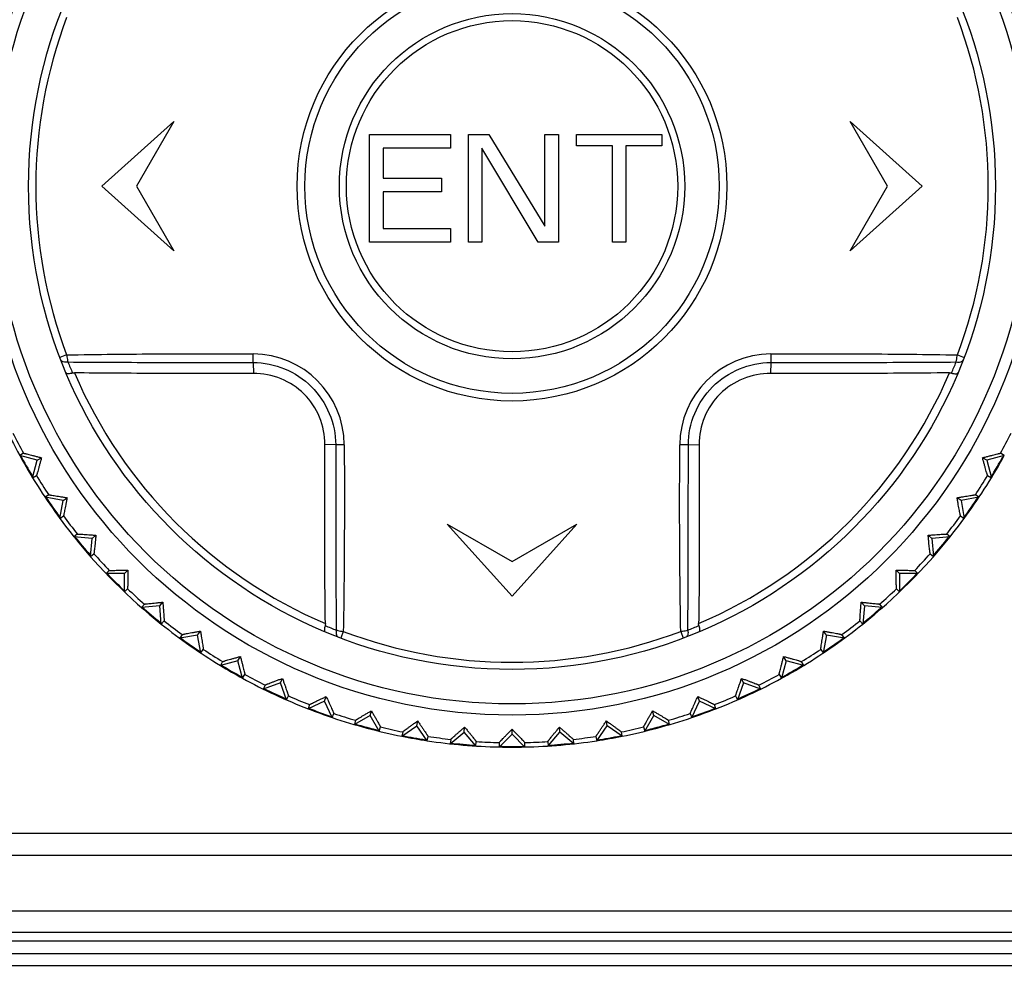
# Model space of a CAD drawing. Header units: millimetres. Extents: x 1117 to 38156, y -1945 to 7303.
# Tile 751 of 831: x 32729 to 32752, y 1634 to 1656. Entities that reach past the tile are written whole.
import ezdxf

# ---------------------------------------------------------------- set-up
doc = ezdxf.new("R2010")
doc.units = ezdxf.units.MM

msp = doc.modelspace()

# ---------------------------------------------------------------- linework, layer by layer
at = {"color": 7, "linetype": 'Continuous'}
for p, q in [((32731.007, 1651.847), (32732.673, 1653.347)), ((32732.673, 1653.347), (32731.807, 1651.847)), ((32748.341, 1653.347), (32750.007, 1651.847)), ((32749.207, 1651.847), (32748.341, 1653.347)), ((32737.207, 1653.047), (32739.082, 1653.047)), ((32737.207, 1650.547), (32737.207, 1653.047)), ((32739.082, 1653.047), (32739.082, 1652.728)), ((32739.499, 1653.047), (32739.967, 1653.047)), ((32739.499, 1650.547), (32739.499, 1653.047)), ((32739.967, 1653.047), (32741.269, 1650.919)), ((32741.269, 1653.047), (32741.582, 1653.047)), ((32741.269, 1650.919), (32741.269, 1653.047)), ((32741.582, 1653.047), (32741.582, 1650.547)), ((32741.999, 1653.047), (32743.978, 1653.047)), ((32741.999, 1652.781), (32741.999, 1653.047)), ((32743.978, 1653.047), (32743.978, 1652.781)), ((32739.082, 1652.728), (32737.519, 1652.728)), ((32737.519, 1652.728), (32737.519, 1652.036)), ((32741.113, 1650.547), (32739.811, 1652.728)), ((32739.811, 1652.728), (32739.811, 1650.547)), ((32742.832, 1652.781), (32741.999, 1652.781)), ((32742.832, 1650.547), (32742.832, 1652.781)), ((32743.978, 1652.781), (32743.144, 1652.781)), ((32743.144, 1652.781), (32743.144, 1650.547)), ((32737.519, 1652.036), (32738.874, 1652.036)), ((32738.874, 1652.036), (32738.874, 1651.717)), ((32732.673, 1650.347), (32731.007, 1651.847)), ((32731.807, 1651.847), (32732.673, 1650.347)), ((32738.874, 1651.717), (32737.519, 1651.717)), ((32737.519, 1651.717), (32737.519, 1650.866)), ((32748.341, 1650.347), (32749.207, 1651.847)), ((32750.007, 1651.847), (32748.341, 1650.347)), ((32737.519, 1650.866), (32739.082, 1650.866)), ((32739.082, 1650.866), (32739.082, 1650.547)), ((32739.082, 1650.547), (32737.207, 1650.547)), ((32739.811, 1650.547), (32739.499, 1650.547)), ((32741.582, 1650.547), (32741.113, 1650.547)), ((32743.144, 1650.547), (32742.832, 1650.547)), ((32730.189, 1647.939), (32730.033, 1647.88)), ((32750.825, 1647.939), (32750.981, 1647.88)), ((32734.51, 1647.762), (32734.518, 1647.51)), ((32746.504, 1647.762), (32746.496, 1647.51)), ((32736.422, 1645.85), (32736.17, 1645.858)), ((32744.592, 1645.85), (32744.844, 1645.858)), ((32729.19, 1645.658), (32729.102, 1645.607)), ((32729.51, 1645.498), (32729.102, 1645.607)), ((32729.401, 1645.09), (32729.51, 1645.498)), ((32729.51, 1645.498), (32729.608, 1645.555)), ((32751.504, 1645.498), (32751.406, 1645.555)), ((32751.911, 1645.607), (32751.504, 1645.498)), ((32751.504, 1645.498), (32751.613, 1645.09)), ((32751.911, 1645.607), (32751.823, 1645.658)), ((32729.401, 1645.09), (32729.489, 1645.141)), ((32751.525, 1645.141), (32751.613, 1645.09)), ((32729.773, 1644.695), (32729.69, 1644.637)), ((32730.105, 1644.564), (32729.69, 1644.637)), ((32730.105, 1644.564), (32730.198, 1644.629)), ((32750.909, 1644.564), (32750.816, 1644.629)), ((32751.324, 1644.637), (32750.909, 1644.564)), ((32751.324, 1644.637), (32751.241, 1644.695)), ((32730.032, 1644.148), (32730.105, 1644.564)), ((32750.909, 1644.564), (32750.982, 1644.148)), ((32730.032, 1644.148), (32730.115, 1644.206)), ((32750.899, 1644.206), (32750.982, 1644.148)), ((32739.007, 1644.013), (32740.507, 1643.147)), ((32740.507, 1642.347), (32739.007, 1644.013)), ((32742.007, 1644.013), (32740.507, 1642.347)), ((32740.507, 1643.147), (32742.007, 1644.013)), ((32730.437, 1643.787), (32730.359, 1643.721)), ((32730.779, 1643.685), (32730.359, 1643.721)), ((32730.743, 1643.265), (32730.779, 1643.685)), ((32730.779, 1643.685), (32730.866, 1643.758)), ((32750.234, 1643.685), (32750.148, 1643.758)), ((32750.655, 1643.721), (32750.234, 1643.685)), ((32750.234, 1643.685), (32750.271, 1643.265)), ((32750.655, 1643.721), (32750.577, 1643.787)), ((32730.743, 1643.265), (32730.821, 1643.33)), ((32750.193, 1643.33), (32750.271, 1643.265)), ((32731.178, 1642.94), (32731.106, 1642.868)), ((32731.528, 1642.868), (32731.106, 1642.868)), ((32731.528, 1642.868), (32731.608, 1642.948)), ((32731.528, 1642.446), (32731.528, 1642.868)), ((32749.486, 1642.868), (32749.406, 1642.948)), ((32749.908, 1642.868), (32749.486, 1642.868)), ((32749.486, 1642.868), (32749.486, 1642.446)), ((32749.908, 1642.868), (32749.836, 1642.94)), ((32731.528, 1642.446), (32731.6, 1642.518)), ((32749.414, 1642.518), (32749.486, 1642.446)), ((32731.99, 1642.161), (32731.924, 1642.083)), ((32732.345, 1642.12), (32731.924, 1642.083)), ((32732.345, 1642.12), (32732.417, 1642.206)), ((32732.381, 1641.699), (32732.345, 1642.12)), ((32748.669, 1642.12), (32748.596, 1642.206)), ((32748.669, 1642.12), (32748.632, 1641.699)), ((32749.089, 1642.083), (32748.669, 1642.12)), ((32749.089, 1642.083), (32749.024, 1642.161)), ((32732.381, 1641.699), (32732.447, 1641.777)), ((32748.567, 1641.777), (32748.632, 1641.699)), ((32732.866, 1641.455), (32732.808, 1641.372)), ((32733.223, 1641.445), (32732.808, 1641.372)), ((32733.223, 1641.445), (32733.288, 1641.538)), ((32733.297, 1641.03), (32733.223, 1641.445)), ((32736.599, 1641.529), (32736.54, 1641.373)), ((32744.415, 1641.529), (32744.474, 1641.373)), ((32747.79, 1641.445), (32747.717, 1641.03)), ((32747.79, 1641.445), (32747.725, 1641.538)), ((32748.206, 1641.372), (32747.79, 1641.445)), ((32748.206, 1641.372), (32748.147, 1641.455)), ((32733.297, 1641.03), (32733.355, 1641.113)), ((32734.158, 1640.85), (32734.214, 1640.948)), ((32746.856, 1640.85), (32746.799, 1640.948)), ((32747.659, 1641.113), (32747.717, 1641.03)), ((32734.158, 1640.85), (32733.75, 1640.741)), ((32733.801, 1640.829), (32733.75, 1640.741)), ((32734.267, 1640.443), (32734.158, 1640.85)), ((32746.856, 1640.85), (32746.747, 1640.443)), ((32747.264, 1640.741), (32746.856, 1640.85)), ((32747.264, 1640.741), (32747.213, 1640.829)), ((32734.267, 1640.443), (32734.318, 1640.531)), ((32746.696, 1640.531), (32746.747, 1640.443)), ((32735.14, 1640.339), (32734.744, 1640.194)), ((32734.787, 1640.286), (32734.744, 1640.194)), ((32735.14, 1640.339), (32735.188, 1640.441)), ((32735.285, 1639.942), (32735.14, 1640.339)), ((32745.873, 1640.339), (32745.729, 1639.942)), ((32745.873, 1640.339), (32745.826, 1640.441)), ((32746.27, 1640.194), (32745.873, 1640.339)), ((32746.27, 1640.194), (32746.227, 1640.286)), ((32735.285, 1639.942), (32735.328, 1640.034)), ((32736.164, 1639.915), (32736.203, 1640.021)), ((32744.85, 1639.915), (32744.811, 1640.021)), ((32745.686, 1640.034), (32745.729, 1639.942)), ((32736.164, 1639.915), (32735.782, 1639.736)), ((32735.816, 1639.832), (32735.782, 1639.736)), ((32736.342, 1639.532), (32736.164, 1639.915)), ((32744.672, 1639.532), (32744.85, 1639.915)), ((32745.232, 1639.736), (32744.85, 1639.915)), ((32745.232, 1639.736), (32745.198, 1639.832)), ((32736.342, 1639.532), (32736.377, 1639.628)), ((32737.22, 1639.581), (32736.855, 1639.371)), ((32737.22, 1639.581), (32737.25, 1639.691)), ((32737.431, 1639.216), (32737.22, 1639.581)), ((32743.583, 1639.216), (32743.793, 1639.581)), ((32743.793, 1639.581), (32743.764, 1639.691)), ((32744.159, 1639.371), (32743.793, 1639.581)), ((32744.637, 1639.628), (32744.672, 1639.532)), ((32736.881, 1639.469), (32736.855, 1639.371)), ((32737.956, 1639.1), (32738.302, 1639.342)), ((32738.302, 1639.342), (32738.322, 1639.453)), ((32738.544, 1638.996), (32738.302, 1639.342)), ((32742.47, 1638.996), (32742.712, 1639.342)), ((32742.712, 1639.342), (32742.692, 1639.453)), ((32743.057, 1639.1), (32742.712, 1639.342)), ((32744.159, 1639.371), (32744.132, 1639.469)), ((32737.431, 1639.216), (32737.458, 1639.314)), ((32737.974, 1639.2), (32737.956, 1639.1)), ((32739.077, 1638.926), (32739.4, 1639.197)), ((32739.4, 1639.197), (32739.41, 1639.31)), ((32739.671, 1638.874), (32739.4, 1639.197)), ((32740.209, 1638.85), (32740.507, 1639.149)), ((32740.507, 1639.149), (32740.507, 1639.262)), ((32740.805, 1638.85), (32740.507, 1639.149)), ((32741.342, 1638.874), (32741.614, 1639.197)), ((32741.614, 1639.197), (32741.604, 1639.31)), ((32741.937, 1638.926), (32741.614, 1639.197)), ((32743.057, 1639.1), (32743.04, 1639.2)), ((32743.556, 1639.314), (32743.583, 1639.216)), ((32738.544, 1638.996), (32738.561, 1639.096)), ((32739.086, 1639.027), (32739.077, 1638.926)), ((32739.671, 1638.874), (32739.68, 1638.975)), ((32740.209, 1638.952), (32740.209, 1638.85)), ((32740.805, 1638.85), (32740.805, 1638.952)), ((32741.334, 1638.975), (32741.342, 1638.874)), ((32741.937, 1638.926), (32741.928, 1639.027)), ((32742.452, 1639.096), (32742.47, 1638.996)), ((32767.957, 1636.847), (32713.057, 1636.847)), ((32713.057, 1636.347), (32767.957, 1636.347)), ((32711.007, 1635.057), (32770.007, 1635.057)), ((32711.056, 1634.557), (32769.957, 1634.557)), ((32758.007, 1634.347), (32723.007, 1634.347)), ((32723.58, 1634.067), (32757.434, 1634.067)), ((32706.829, 1633.79), (32774.185, 1633.79))]:
    msp.add_line(p, q, dxfattribs=at)
for radius in [12.258, 12, 11.2, 4.978, 4.8, 4, 3.838]:
    msp.add_circle((32740.507, 1651.847), radius, dxfattribs=at)
for centre, radius, start, end in [((32740.507, 1651.847), 11.033, 159.2549, 200.7466), ((32740.507, 1651.847), 11.033, 339.2548, 20.7466), ((32741.354, 1652.324), 12.029, 202.2237, 203.5485), ((32708.592, 1648.221), 25.921, 358.9863, 359.4231), ((32734.503, 1645.843), 2.117, 0.2801, 89.7342), ((32746.511, 1645.843), 2.117, 90.2789, 179.7351), ((32773.413, 1648.335), 26.915, 180.7993, 181.2201), ((32739.685, 1652.313), 12.002, 336.4515, 337.7797), ((32740.507, 1651.847), 11.02, 203.1008, 246.9001), ((32740.507, 1651.847), 11.02, 293.1008, 336.9001), ((32740.507, 1651.847), 13, 201.3147, 208.6853), ((32740.507, 1651.847), 12.898, 206.325, 208.675), ((32740.507, 1651.847), 12.898, 331.325, 333.675), ((32736.995, 1618.941), 26.915, 90.7993, 91.2201), ((32744.133, 1619.933), 25.921, 88.9846, 89.4214), ((32740.507, 1651.847), 13, 208.6896, 211.3064), ((32740.507, 1651.847), 12.983, 208.6946, 211.1528), ((32740.507, 1651.847), 12.983, 328.6986, 331.1582), ((32740.507, 1651.847), 13, 328.6936, 331.3104), ((32740.507, 1651.847), 13, 211.3147, 218.6853), ((32740.507, 1651.847), 12.898, 211.325, 213.675), ((32740.507, 1651.847), 13, 321.3147, 328.6853), ((32740.507, 1651.847), 12.898, 326.325, 328.675), ((32740.507, 1651.847), 12.983, 213.6776, 216.323), ((32740.507, 1651.847), 12.983, 323.6769, 326.3224), ((32740.507, 1651.847), 12.898, 216.325, 218.675), ((32740.507, 1651.847), 12.898, 321.325, 323.675), ((32740.507, 1651.847), 13, 218.694, 231.306), ((32740.507, 1651.847), 12.983, 218.6989, 221.1586), ((32740.507, 1651.847), 13, 308.694, 321.306), ((32740.507, 1651.847), 12.983, 318.6944, 321.1523), ((32740.507, 1651.847), 12.898, 221.325, 223.675), ((32740.507, 1651.847), 12.898, 316.325, 318.675), ((32740.507, 1651.847), 12.983, 223.6805, 226.3195), ((32740.507, 1651.847), 12.983, 313.6805, 316.3195), ((32740.507, 1651.847), 12.898, 226.325, 228.675), ((32740.507, 1651.847), 12.898, 311.325, 313.675), ((32740.507, 1651.847), 12.983, 228.6944, 231.1523), ((32740.507, 1651.847), 12.983, 308.6989, 311.1586), ((32740.507, 1651.847), 13, 231.3147, 238.6853), ((32740.507, 1651.847), 12.898, 231.325, 233.675), ((32740.976, 1652.675), 12.009, 246.4517, 247.7792), ((32740.03, 1652.695), 12.03, 292.2238, 293.5485), ((32740.507, 1651.847), 13, 301.3147, 308.6853), ((32740.507, 1651.847), 12.898, 306.325, 308.675), ((32740.507, 1651.847), 12.983, 233.677, 236.3224), ((32740.507, 1651.847), 11.033, 249.2548, 290.7466), ((32740.507, 1651.847), 12.983, 303.6776, 306.323), ((32740.507, 1651.847), 12.898, 236.325, 238.675), ((32740.507, 1651.847), 12.898, 301.325, 303.675), ((32740.507, 1651.847), 13, 238.6936, 241.3104), ((32740.507, 1651.847), 12.983, 238.6986, 241.1582), ((32740.507, 1651.847), 12.983, 298.6946, 301.1528), ((32740.507, 1651.847), 13, 298.6896, 301.3063), ((32740.507, 1651.847), 12.898, 241.325, 243.675), ((32740.507, 1651.847), 12.898, 296.325, 298.675), ((32740.507, 1651.847), 13, 241.3147, 248.6853), ((32740.507, 1651.847), 13, 291.3147, 298.6853), ((32740.507, 1651.847), 12.983, 243.6807, 246.3204), ((32740.507, 1651.847), 12.898, 246.325, 248.675), ((32740.507, 1651.847), 12.898, 291.325, 293.675), ((32740.507, 1651.847), 12.983, 293.6796, 296.3193), ((32740.507, 1651.847), 13, 248.6901, 251.3066), ((32740.507, 1651.847), 12.983, 248.6951, 251.1531), ((32740.507, 1651.847), 12.898, 251.325, 253.675), ((32740.507, 1651.847), 12.898, 286.325, 288.675), ((32740.507, 1651.847), 12.983, 288.6983, 291.1577), ((32740.507, 1651.847), 13, 288.6934, 291.3099), ((32740.507, 1651.847), 13, 251.3147, 258.6853), ((32740.507, 1651.847), 12.983, 253.677, 256.3211), ((32740.507, 1651.847), 13, 281.3147, 288.6853), ((32740.507, 1651.847), 12.983, 283.6789, 286.323), ((32740.507, 1651.847), 12.898, 256.325, 258.675), ((32740.507, 1651.847), 12.983, 258.6973, 261.1566), ((32740.507, 1651.847), 12.983, 278.6957, 281.1544), ((32740.507, 1651.847), 12.898, 281.325, 283.675), ((32740.507, 1651.847), 13, 258.6924, 261.3093), ((32740.507, 1651.847), 13, 261.3147, 268.6853), ((32740.507, 1651.847), 12.898, 261.325, 263.675), ((32740.507, 1651.847), 12.983, 263.6802, 266.322), ((32740.507, 1651.847), 12.898, 266.325, 268.675), ((32740.507, 1651.847), 13, 271.3147, 278.6853), ((32740.507, 1651.847), 12.898, 271.325, 273.675), ((32740.507, 1651.847), 12.983, 273.678, 276.3198), ((32740.507, 1651.847), 12.898, 276.325, 278.675), ((32740.507, 1651.847), 13, 278.6907, 281.3076), ((32740.507, 1651.847), 13, 268.6918, 271.3082), ((32740.507, 1651.847), 12.983, 268.6968, 271.1554)]:
    msp.add_arc(centre, radius, start, end, dxfattribs=at)
for points, knots in [([(32730.218, 1647.774), (32730.2, 1647.771), (32730.164, 1647.767), (32730.115, 1647.774), (32730.075, 1647.792), (32730.059, 1647.813), (32730.054, 1647.824)], [0, 0, 0, 0, 0.310286, 0.581755, 0.807538, 1, 1, 1, 1]), ([(32730.189, 1647.939), (32730.548, 1647.945), (32731.266, 1647.955), (32732.345, 1647.963), (32733.428, 1647.965), (32734.151, 1647.961), (32734.512, 1647.96)], [0, 0, 0, 0, 0.248644, 0.498527, 0.749129, 1, 1, 1, 1]), ([(32730.189, 1647.939), (32730.191, 1647.924), (32730.2, 1647.869), (32730.21, 1647.814), (32730.218, 1647.774)], [0, 0, 0, 0, 0.266416, 1, 1, 1, 1]), ([(32730.218, 1647.774), (32730.574, 1647.771), (32731.288, 1647.767), (32732.36, 1647.764), (32733.255, 1647.763), (32733.972, 1647.761), (32734.33, 1647.761), (32734.51, 1647.762)], [0, 0, 0, 0, 0.248965, 0.498851, 0.749297, 0.874633, 1, 1, 1, 1]), ([(32746.501, 1647.96), (32746.862, 1647.963), (32747.585, 1647.964), (32748.668, 1647.963), (32749.748, 1647.955), (32750.466, 1647.945), (32750.825, 1647.939)], [0, 0, 0, 0, 0.250871, 0.501473, 0.751355, 1, 1, 1, 1]), ([(32746.504, 1647.762), (32746.863, 1647.763), (32747.58, 1647.761), (32748.654, 1647.764), (32749.726, 1647.767), (32750.44, 1647.771), (32750.796, 1647.774)], [0, 0, 0, 0, 0.250703, 0.501149, 0.751035, 1, 1, 1, 1]), ([(32750.796, 1647.774), (32750.798, 1647.787), (32750.809, 1647.841), (32750.819, 1647.896), (32750.825, 1647.939)], [0, 0, 0, 0, 0.227991, 1, 1, 1, 1]), ([(32750.796, 1647.774), (32750.814, 1647.771), (32750.85, 1647.768), (32750.899, 1647.774), (32750.939, 1647.792), (32750.955, 1647.813), (32750.959, 1647.824)], [0, 0, 0, 0, 0.310302, 0.581778, 0.807554, 1, 1, 1, 1]), ([(32734.51, 1647.762), (32734.758, 1647.762), (32735.26, 1647.66), (32735.894, 1647.235), (32736.32, 1646.601), (32736.421, 1646.098), (32736.422, 1645.85)], [0, 0, 0, 0, 0.249895, 0.499843, 0.74991, 1, 1, 1, 1]), ([(32744.592, 1645.85), (32744.592, 1646.098), (32744.694, 1646.6), (32745.12, 1647.234), (32745.754, 1647.66), (32746.256, 1647.762), (32746.504, 1647.762)], [0, 0, 0, 0, 0.249991, 0.5, 0.750012, 1, 1, 1, 1]), ([(32730.326, 1647.518), (32730.308, 1647.512), (32730.275, 1647.504), (32730.234, 1647.499), (32730.208, 1647.501), (32730.191, 1647.505), (32730.18, 1647.513), (32730.177, 1647.519)], [0, 0, 0, 0, 0.363655, 0.657408, 0.772233, 0.865602, 1, 1, 1, 1]), ([(32730.326, 1647.518), (32730.33, 1647.519), (32730.345, 1647.523), (32730.36, 1647.524), (32730.371, 1647.524)], [0, 0, 0, 0, 0.245459, 1, 1, 1, 1]), ([(32734.518, 1647.51), (32734.168, 1647.508), (32733.443, 1647.507), (32732.365, 1647.509), (32731.332, 1647.512), (32730.675, 1647.518), (32730.371, 1647.524)], [0, 0, 0, 0, 0.252806, 0.524632, 0.779819, 1, 1, 1, 1]), ([(32736.17, 1645.858), (32736.171, 1646.074), (32736.087, 1646.51), (32735.721, 1647.061), (32735.17, 1647.427), (32734.734, 1647.511), (32734.518, 1647.51)], [0, 0, 0, 0, 0.251375, 0.5, 0.748626, 1, 1, 1, 1]), ([(32746.496, 1647.51), (32746.28, 1647.511), (32745.844, 1647.427), (32745.293, 1647.061), (32744.927, 1646.51), (32744.843, 1646.074), (32744.844, 1645.858)], [0, 0, 0, 0, 0.251374, 0.499999, 0.748624, 1, 1, 1, 1]), ([(32750.643, 1647.524), (32750.257, 1647.517), (32749.499, 1647.511), (32748.117, 1647.508), (32747.12, 1647.507), (32746.496, 1647.51)], [0, 0, 0, 0, 0.279137, 0.548315, 1, 1, 1, 1]), ([(32750.643, 1647.524), (32750.647, 1647.524), (32750.662, 1647.524), (32750.677, 1647.521), (32750.687, 1647.518)], [0, 0, 0, 0, 0.254329, 1, 1, 1, 1]), ([(32750.687, 1647.518), (32750.706, 1647.512), (32750.739, 1647.504), (32750.779, 1647.499), (32750.806, 1647.501), (32750.823, 1647.505), (32750.834, 1647.513), (32750.837, 1647.519)], [0, 0, 0, 0, 0.363666, 0.657421, 0.772245, 0.865612, 1, 1, 1, 1]), ([(32736.184, 1641.711), (32736.177, 1642.097), (32736.171, 1642.855), (32736.168, 1644.237), (32736.167, 1645.234), (32736.17, 1645.858)], [0, 0, 0, 0, 0.279142, 0.548318, 1, 1, 1, 1]), ([(32736.422, 1645.85), (32736.423, 1645.491), (32736.421, 1644.774), (32736.424, 1643.7), (32736.427, 1642.628), (32736.431, 1641.914), (32736.434, 1641.558)], [0, 0, 0, 0, 0.250702, 0.501149, 0.751035, 1, 1, 1, 1]), ([(32736.619, 1645.853), (32736.623, 1645.492), (32736.624, 1644.769), (32736.623, 1643.686), (32736.615, 1642.606), (32736.605, 1641.888), (32736.599, 1641.529)], [0, 0, 0, 0, 0.250871, 0.501473, 0.751355, 1, 1, 1, 1]), ([(32744.415, 1641.529), (32744.409, 1641.888), (32744.399, 1642.606), (32744.391, 1643.686), (32744.389, 1644.768), (32744.393, 1645.491), (32744.394, 1645.853)], [0, 0, 0, 0, 0.248644, 0.498526, 0.749129, 1, 1, 1, 1]), ([(32744.58, 1641.558), (32744.583, 1641.915), (32744.587, 1642.628), (32744.59, 1643.7), (32744.591, 1644.595), (32744.592, 1645.312), (32744.593, 1645.67), (32744.592, 1645.85)], [0, 0, 0, 0, 0.248965, 0.498851, 0.749297, 0.874633, 1, 1, 1, 1]), ([(32744.844, 1645.858), (32744.846, 1645.51), (32744.846, 1644.786), (32744.845, 1643.709), (32744.842, 1642.675), (32744.836, 1642.016), (32744.83, 1641.711)], [0, 0, 0, 0, 0.251889, 0.523537, 0.779289, 1, 1, 1, 1]), ([(32729.19, 1645.658), (32729.191, 1645.658), (32729.195, 1645.657), (32729.201, 1645.657), (32729.212, 1645.654), (32729.226, 1645.651), (32729.244, 1645.647), (32729.274, 1645.64), (32729.319, 1645.629), (32729.38, 1645.613), (32729.45, 1645.595), (32729.527, 1645.576), (32729.58, 1645.562), (32729.608, 1645.555)], [0, 0, 0, 0, 0.006479, 0.022339, 0.04741, 0.081452, 0.124048, 0.174639, 0.297535, 0.445682, 0.614742, 0.800679, 1, 1, 1, 1]), ([(32729.608, 1645.555), (32729.6, 1645.527), (32729.586, 1645.474), (32729.564, 1645.397), (32729.545, 1645.328), (32729.527, 1645.267), (32729.515, 1645.223), (32729.506, 1645.193), (32729.501, 1645.175), (32729.496, 1645.162), (32729.493, 1645.151), (32729.49, 1645.145), (32729.489, 1645.142), (32729.489, 1645.141)], [0, 0, 0, 0, 0.199427, 0.385376, 0.554371, 0.702508, 0.825449, 0.876003, 0.918556, 0.952613, 0.9777, 0.993537, 1, 1, 1, 1]), ([(32751.406, 1645.555), (32751.434, 1645.562), (32751.487, 1645.576), (32751.564, 1645.595), (32751.634, 1645.613), (32751.695, 1645.629), (32751.74, 1645.64), (32751.77, 1645.647), (32751.788, 1645.651), (32751.802, 1645.654), (32751.813, 1645.657), (32751.819, 1645.657), (32751.823, 1645.658), (32751.823, 1645.658)], [0, 0, 0, 0, 0.199427, 0.385378, 0.554375, 0.702511, 0.825453, 0.876007, 0.918559, 0.952614, 0.977701, 0.993538, 1, 1, 1, 1]), ([(32751.525, 1645.141), (32751.524, 1645.142), (32751.524, 1645.145), (32751.521, 1645.151), (32751.518, 1645.162), (32751.513, 1645.175), (32751.508, 1645.193), (32751.499, 1645.223), (32751.486, 1645.267), (32751.469, 1645.328), (32751.45, 1645.397), (32751.428, 1645.474), (32751.413, 1645.527), (32751.406, 1645.555)], [0, 0, 0, 0, 0.00648, 0.022341, 0.047414, 0.081455, 0.124052, 0.174644, 0.297542, 0.445687, 0.614744, 0.800679, 1, 1, 1, 1]), ([(32729.773, 1644.695), (32729.774, 1644.696), (32729.777, 1644.695), (32729.784, 1644.695), (32729.795, 1644.693), (32729.809, 1644.691), (32729.827, 1644.689), (32729.858, 1644.684), (32729.903, 1644.677), (32729.966, 1644.667), (32730.037, 1644.655), (32730.115, 1644.642), (32730.17, 1644.633), (32730.198, 1644.629)], [0, 0, 0, 0, 0.006467, 0.022314, 0.047417, 0.081484, 0.124046, 0.174615, 0.297555, 0.445709, 0.614672, 0.800566, 1, 1, 1, 1]), ([(32730.198, 1644.629), (32730.193, 1644.6), (32730.183, 1644.546), (32730.168, 1644.468), (32730.155, 1644.397), (32730.143, 1644.335), (32730.134, 1644.29), (32730.128, 1644.259), (32730.124, 1644.242), (32730.121, 1644.227), (32730.118, 1644.217), (32730.116, 1644.211), (32730.116, 1644.207), (32730.115, 1644.206)], [0, 0, 0, 0, 0.199481, 0.385367, 0.554329, 0.702459, 0.82537, 0.875938, 0.918501, 0.952563, 0.977679, 0.993532, 1, 1, 1, 1]), ([(32750.816, 1644.629), (32750.844, 1644.633), (32750.899, 1644.642), (32750.977, 1644.655), (32751.048, 1644.667), (32751.111, 1644.677), (32751.156, 1644.684), (32751.187, 1644.689), (32751.205, 1644.691), (32751.219, 1644.693), (32751.23, 1644.695), (32751.237, 1644.695), (32751.24, 1644.696), (32751.241, 1644.695)], [0, 0, 0, 0, 0.199481, 0.385367, 0.554329, 0.702459, 0.82537, 0.875938, 0.918501, 0.952563, 0.977679, 0.993532, 1, 1, 1, 1]), ([(32750.899, 1644.206), (32750.898, 1644.207), (32750.898, 1644.211), (32750.895, 1644.217), (32750.893, 1644.227), (32750.89, 1644.242), (32750.886, 1644.259), (32750.88, 1644.29), (32750.871, 1644.335), (32750.859, 1644.397), (32750.846, 1644.468), (32750.831, 1644.546), (32750.821, 1644.6), (32750.816, 1644.629)], [0, 0, 0, 0, 0.006467, 0.022314, 0.047417, 0.081484, 0.124046, 0.174615, 0.297555, 0.445709, 0.614672, 0.800566, 1, 1, 1, 1]), ([(32730.437, 1643.787), (32730.438, 1643.787), (32730.441, 1643.787), (32730.448, 1643.787), (32730.459, 1643.787), (32730.473, 1643.786), (32730.492, 1643.785), (32730.522, 1643.783), (32730.568, 1643.78), (32730.631, 1643.776), (32730.703, 1643.77), (32730.783, 1643.764), (32730.838, 1643.76), (32730.866, 1643.758)], [0, 0, 0, 0, 0.006467, 0.022314, 0.047417, 0.081484, 0.124046, 0.174615, 0.297555, 0.445709, 0.614672, 0.800566, 1, 1, 1, 1]), ([(32730.866, 1643.758), (32730.864, 1643.729), (32730.858, 1643.674), (32730.851, 1643.595), (32730.843, 1643.523), (32730.837, 1643.46), (32730.832, 1643.415), (32730.828, 1643.384), (32730.826, 1643.366), (32730.824, 1643.351), (32730.823, 1643.34), (32730.821, 1643.334), (32730.821, 1643.33), (32730.821, 1643.33)], [0, 0, 0, 0, 0.199481, 0.385367, 0.554329, 0.702459, 0.82537, 0.875938, 0.918501, 0.952563, 0.977679, 0.993532, 1, 1, 1, 1]), ([(32750.148, 1643.758), (32750.176, 1643.76), (32750.231, 1643.764), (32750.31, 1643.77), (32750.382, 1643.776), (32750.445, 1643.78), (32750.491, 1643.783), (32750.522, 1643.785), (32750.541, 1643.786), (32750.555, 1643.787), (32750.566, 1643.787), (32750.572, 1643.787), (32750.576, 1643.787), (32750.577, 1643.787)], [0, 0, 0, 0, 0.199481, 0.385367, 0.554329, 0.702459, 0.82537, 0.875938, 0.918501, 0.952563, 0.977679, 0.993532, 1, 1, 1, 1]), ([(32750.193, 1643.33), (32750.193, 1643.33), (32750.192, 1643.334), (32750.191, 1643.34), (32750.19, 1643.351), (32750.188, 1643.366), (32750.185, 1643.384), (32750.182, 1643.415), (32750.177, 1643.46), (32750.17, 1643.523), (32750.163, 1643.595), (32750.156, 1643.674), (32750.15, 1643.729), (32750.148, 1643.758)], [0, 0, 0, 0, 0.006467, 0.022314, 0.047417, 0.081484, 0.124046, 0.174615, 0.297555, 0.445709, 0.614672, 0.800566, 1, 1, 1, 1]), ([(32731.178, 1642.94), (32731.179, 1642.94), (32731.182, 1642.94), (32731.189, 1642.941), (32731.2, 1642.942), (32731.214, 1642.942), (32731.232, 1642.943), (32731.263, 1642.944), (32731.309, 1642.945), (32731.372, 1642.946), (32731.445, 1642.947), (32731.524, 1642.947), (32731.579, 1642.948), (32731.608, 1642.948)], [0, 0, 0, 0, 0.006467, 0.022314, 0.047417, 0.081484, 0.124046, 0.174615, 0.297555, 0.445709, 0.614672, 0.800566, 1, 1, 1, 1]), ([(32731.608, 1642.948), (32731.608, 1642.919), (32731.607, 1642.864), (32731.606, 1642.785), (32731.606, 1642.713), (32731.605, 1642.649), (32731.604, 1642.603), (32731.603, 1642.572), (32731.602, 1642.554), (32731.602, 1642.54), (32731.601, 1642.529), (32731.6, 1642.522), (32731.6, 1642.519), (32731.6, 1642.518)], [0, 0, 0, 0, 0.199481, 0.385367, 0.554329, 0.702459, 0.82537, 0.875938, 0.918501, 0.952563, 0.977679, 0.993532, 1, 1, 1, 1]), ([(32749.406, 1642.948), (32749.434, 1642.948), (32749.49, 1642.947), (32749.569, 1642.947), (32749.641, 1642.946), (32749.704, 1642.945), (32749.751, 1642.944), (32749.782, 1642.943), (32749.8, 1642.942), (32749.814, 1642.942), (32749.825, 1642.941), (32749.832, 1642.94), (32749.835, 1642.94), (32749.836, 1642.94)], [0, 0, 0, 0, 0.199481, 0.385367, 0.554329, 0.702459, 0.82537, 0.875938, 0.918501, 0.952563, 0.977679, 0.993532, 1, 1, 1, 1]), ([(32749.414, 1642.518), (32749.413, 1642.519), (32749.414, 1642.522), (32749.413, 1642.529), (32749.412, 1642.54), (32749.412, 1642.554), (32749.411, 1642.572), (32749.41, 1642.603), (32749.409, 1642.649), (32749.408, 1642.713), (32749.407, 1642.785), (32749.407, 1642.864), (32749.406, 1642.919), (32749.406, 1642.948)], [0, 0, 0, 0, 0.006467, 0.022314, 0.047417, 0.081484, 0.124046, 0.174615, 0.297555, 0.445709, 0.614672, 0.800566, 1, 1, 1, 1]), ([(32731.99, 1642.161), (32731.99, 1642.161), (32731.994, 1642.162), (32732, 1642.163), (32732.011, 1642.164), (32732.025, 1642.166), (32732.044, 1642.169), (32732.074, 1642.172), (32732.12, 1642.177), (32732.183, 1642.183), (32732.255, 1642.191), (32732.334, 1642.198), (32732.389, 1642.204), (32732.417, 1642.206)], [0, 0, 0, 0, 0.006467, 0.022314, 0.047417, 0.081484, 0.124046, 0.174615, 0.297555, 0.445709, 0.614672, 0.800566, 1, 1, 1, 1]), ([(32732.417, 1642.206), (32732.42, 1642.178), (32732.424, 1642.123), (32732.43, 1642.043), (32732.436, 1641.972), (32732.44, 1641.909), (32732.443, 1641.863), (32732.445, 1641.832), (32732.446, 1641.813), (32732.447, 1641.799), (32732.447, 1641.788), (32732.447, 1641.782), (32732.447, 1641.778), (32732.447, 1641.777)], [0, 0, 0, 0, 0.199481, 0.385367, 0.554329, 0.702459, 0.82537, 0.875938, 0.918501, 0.952563, 0.977679, 0.993532, 1, 1, 1, 1]), ([(32748.567, 1641.777), (32748.567, 1641.778), (32748.567, 1641.782), (32748.567, 1641.788), (32748.567, 1641.799), (32748.568, 1641.813), (32748.569, 1641.832), (32748.571, 1641.863), (32748.574, 1641.909), (32748.578, 1641.972), (32748.584, 1642.043), (32748.59, 1642.123), (32748.594, 1642.178), (32748.596, 1642.206)], [0, 0, 0, 0, 0.006467, 0.022314, 0.047417, 0.081484, 0.124046, 0.174615, 0.297555, 0.445709, 0.614672, 0.800566, 1, 1, 1, 1]), ([(32748.596, 1642.206), (32748.625, 1642.204), (32748.68, 1642.198), (32748.759, 1642.191), (32748.831, 1642.183), (32748.894, 1642.177), (32748.939, 1642.172), (32748.97, 1642.169), (32748.988, 1642.166), (32749.003, 1642.164), (32749.014, 1642.163), (32749.02, 1642.162), (32749.024, 1642.161), (32749.024, 1642.161)], [0, 0, 0, 0, 0.199481, 0.385367, 0.554329, 0.702459, 0.82537, 0.875938, 0.918501, 0.952563, 0.977679, 0.993532, 1, 1, 1, 1]), ([(32736.178, 1641.666), (32736.172, 1641.648), (32736.164, 1641.615), (32736.159, 1641.574), (32736.161, 1641.548), (32736.165, 1641.531), (32736.173, 1641.52), (32736.179, 1641.517)], [0, 0, 0, 0, 0.363666, 0.657421, 0.772245, 0.865612, 1, 1, 1, 1]), ([(32736.184, 1641.711), (32736.184, 1641.707), (32736.183, 1641.692), (32736.181, 1641.677), (32736.178, 1641.666)], [0, 0, 0, 0, 0.254329, 1, 1, 1, 1]), ([(32744.836, 1641.667), (32744.835, 1641.67), (32744.831, 1641.685), (32744.83, 1641.7), (32744.83, 1641.711)], [0, 0, 0, 0, 0.245459, 1, 1, 1, 1]), ([(32744.836, 1641.667), (32744.842, 1641.648), (32744.85, 1641.615), (32744.855, 1641.575), (32744.853, 1641.548), (32744.849, 1641.531), (32744.841, 1641.52), (32744.835, 1641.517)], [0, 0, 0, 0, 0.363654, 0.657407, 0.772232, 0.865602, 1, 1, 1, 1]), ([(32732.866, 1641.455), (32732.867, 1641.456), (32732.87, 1641.456), (32732.877, 1641.459), (32732.887, 1641.461), (32732.901, 1641.464), (32732.919, 1641.468), (32732.95, 1641.474), (32732.995, 1641.483), (32733.057, 1641.495), (32733.128, 1641.508), (32733.206, 1641.523), (32733.26, 1641.533), (32733.288, 1641.538)], [0, 0, 0, 0, 0.006467, 0.022314, 0.047417, 0.081484, 0.124046, 0.174615, 0.297555, 0.445709, 0.614672, 0.800566, 1, 1, 1, 1]), ([(32733.288, 1641.538), (32733.293, 1641.51), (32733.302, 1641.455), (32733.315, 1641.377), (32733.327, 1641.306), (32733.337, 1641.243), (32733.344, 1641.198), (32733.349, 1641.167), (32733.351, 1641.149), (32733.353, 1641.135), (32733.355, 1641.124), (32733.355, 1641.117), (32733.356, 1641.114), (32733.355, 1641.113)], [0, 0, 0, 0, 0.199481, 0.385367, 0.554329, 0.702459, 0.82537, 0.875938, 0.918501, 0.952563, 0.977679, 0.993532, 1, 1, 1, 1]), ([(32736.434, 1641.558), (32736.431, 1641.54), (32736.428, 1641.504), (32736.434, 1641.455), (32736.452, 1641.415), (32736.473, 1641.399), (32736.484, 1641.394)], [0, 0, 0, 0, 0.310303, 0.581778, 0.807554, 1, 1, 1, 1]), ([(32736.434, 1641.558), (32736.447, 1641.556), (32736.501, 1641.544), (32736.556, 1641.535), (32736.599, 1641.529)], [0, 0, 0, 0, 0.227991, 1, 1, 1, 1]), ([(32744.415, 1641.529), (32744.43, 1641.532), (32744.485, 1641.54), (32744.54, 1641.55), (32744.58, 1641.558)], [0, 0, 0, 0, 0.266416, 1, 1, 1, 1]), ([(32744.58, 1641.558), (32744.583, 1641.54), (32744.587, 1641.504), (32744.58, 1641.455), (32744.562, 1641.416), (32744.541, 1641.399), (32744.53, 1641.395)], [0, 0, 0, 0, 0.310285, 0.581754, 0.807537, 1, 1, 1, 1]), ([(32747.659, 1641.113), (32747.658, 1641.114), (32747.659, 1641.117), (32747.659, 1641.124), (32747.661, 1641.135), (32747.663, 1641.149), (32747.665, 1641.167), (32747.67, 1641.198), (32747.677, 1641.243), (32747.687, 1641.306), (32747.698, 1641.377), (32747.711, 1641.455), (32747.721, 1641.51), (32747.725, 1641.538)], [0, 0, 0, 0, 0.006467, 0.022314, 0.047417, 0.081484, 0.124046, 0.174615, 0.297555, 0.445709, 0.614672, 0.800566, 1, 1, 1, 1]), ([(32747.725, 1641.538), (32747.754, 1641.533), (32747.808, 1641.523), (32747.886, 1641.508), (32747.957, 1641.495), (32748.019, 1641.483), (32748.064, 1641.474), (32748.094, 1641.468), (32748.112, 1641.464), (32748.127, 1641.461), (32748.137, 1641.459), (32748.143, 1641.456), (32748.147, 1641.456), (32748.147, 1641.455)], [0, 0, 0, 0, 0.199481, 0.385367, 0.554329, 0.702459, 0.82537, 0.875938, 0.918501, 0.952563, 0.977679, 0.993532, 1, 1, 1, 1]), ([(32733.801, 1640.829), (32733.802, 1640.83), (32733.805, 1640.83), (32733.811, 1640.833), (32733.822, 1640.836), (32733.835, 1640.841), (32733.853, 1640.846), (32733.883, 1640.855), (32733.927, 1640.868), (32733.988, 1640.885), (32734.057, 1640.904), (32734.134, 1640.926), (32734.187, 1640.94), (32734.214, 1640.948)], [0, 0, 0, 0, 0.006479, 0.02234, 0.047412, 0.081453, 0.124049, 0.17464, 0.297537, 0.445683, 0.614742, 0.800679, 1, 1, 1, 1]), ([(32734.214, 1640.948), (32734.222, 1640.92), (32734.235, 1640.867), (32734.255, 1640.79), (32734.273, 1640.72), (32734.288, 1640.659), (32734.299, 1640.614), (32734.307, 1640.584), (32734.311, 1640.566), (32734.314, 1640.552), (32734.316, 1640.541), (32734.317, 1640.535), (32734.318, 1640.531), (32734.318, 1640.531)], [0, 0, 0, 0, 0.199427, 0.385377, 0.554372, 0.702509, 0.82545, 0.876004, 0.918557, 0.952613, 0.9777, 0.993537, 1, 1, 1, 1]), ([(32746.696, 1640.531), (32746.696, 1640.531), (32746.697, 1640.535), (32746.697, 1640.541), (32746.7, 1640.552), (32746.703, 1640.566), (32746.707, 1640.584), (32746.714, 1640.614), (32746.725, 1640.659), (32746.741, 1640.72), (32746.759, 1640.79), (32746.778, 1640.867), (32746.792, 1640.92), (32746.799, 1640.948)], [0, 0, 0, 0, 0.00648, 0.022341, 0.047413, 0.081454, 0.124051, 0.174643, 0.29754, 0.445685, 0.614743, 0.800679, 1, 1, 1, 1]), ([(32746.799, 1640.948), (32746.827, 1640.94), (32746.88, 1640.926), (32746.957, 1640.904), (32747.026, 1640.885), (32747.087, 1640.868), (32747.131, 1640.855), (32747.161, 1640.846), (32747.179, 1640.841), (32747.192, 1640.836), (32747.203, 1640.833), (32747.209, 1640.83), (32747.212, 1640.83), (32747.213, 1640.829)], [0, 0, 0, 0, 0.199427, 0.385378, 0.554374, 0.702511, 0.825452, 0.876006, 0.918558, 0.952614, 0.977701, 0.993538, 1, 1, 1, 1]), ([(32734.787, 1640.286), (32734.787, 1640.287), (32734.791, 1640.288), (32734.796, 1640.291), (32734.807, 1640.295), (32734.82, 1640.301), (32734.837, 1640.308), (32734.866, 1640.319), (32734.909, 1640.336), (32734.968, 1640.358), (32735.035, 1640.384), (32735.11, 1640.412), (32735.161, 1640.431), (32735.188, 1640.441)], [0, 0, 0, 0, 0.006467, 0.022314, 0.047417, 0.081484, 0.124046, 0.174615, 0.297555, 0.445709, 0.614672, 0.800566, 1, 1, 1, 1]), ([(32735.188, 1640.441), (32735.198, 1640.414), (32735.216, 1640.362), (32735.243, 1640.287), (32735.267, 1640.219), (32735.287, 1640.159), (32735.302, 1640.116), (32735.312, 1640.086), (32735.318, 1640.069), (32735.322, 1640.055), (32735.325, 1640.045), (32735.327, 1640.038), (32735.328, 1640.035), (32735.328, 1640.034)], [0, 0, 0, 0, 0.199481, 0.385367, 0.554329, 0.702459, 0.82537, 0.875938, 0.918501, 0.952563, 0.977679, 0.993532, 1, 1, 1, 1]), ([(32745.686, 1640.034), (32745.686, 1640.035), (32745.687, 1640.038), (32745.688, 1640.045), (32745.692, 1640.055), (32745.696, 1640.069), (32745.702, 1640.086), (32745.712, 1640.116), (32745.727, 1640.159), (32745.747, 1640.219), (32745.771, 1640.287), (32745.798, 1640.362), (32745.816, 1640.414), (32745.826, 1640.441)], [0, 0, 0, 0, 0.006467, 0.022314, 0.047417, 0.081484, 0.124046, 0.174615, 0.297555, 0.445709, 0.614672, 0.800566, 1, 1, 1, 1]), ([(32745.826, 1640.441), (32745.852, 1640.431), (32745.904, 1640.412), (32745.979, 1640.384), (32746.046, 1640.358), (32746.105, 1640.336), (32746.148, 1640.319), (32746.177, 1640.308), (32746.194, 1640.301), (32746.207, 1640.295), (32746.217, 1640.291), (32746.223, 1640.288), (32746.226, 1640.287), (32746.227, 1640.286)], [0, 0, 0, 0, 0.199481, 0.385367, 0.554329, 0.702459, 0.82537, 0.875938, 0.918501, 0.952563, 0.977679, 0.993532, 1, 1, 1, 1]), ([(32735.816, 1639.832), (32735.817, 1639.833), (32735.82, 1639.834), (32735.825, 1639.838), (32735.835, 1639.843), (32735.848, 1639.849), (32735.864, 1639.858), (32735.892, 1639.871), (32735.933, 1639.892), (32735.99, 1639.919), (32736.055, 1639.951), (32736.127, 1639.985), (32736.177, 1640.009), (32736.203, 1640.021)], [0, 0, 0, 0, 0.006467, 0.022314, 0.047417, 0.081484, 0.124046, 0.174615, 0.297555, 0.445709, 0.614672, 0.800566, 1, 1, 1, 1]), ([(32736.203, 1640.021), (32736.214, 1639.995), (32736.237, 1639.945), (32736.27, 1639.872), (32736.3, 1639.807), (32736.326, 1639.749), (32736.344, 1639.707), (32736.357, 1639.678), (32736.364, 1639.662), (32736.369, 1639.648), (32736.374, 1639.638), (32736.376, 1639.632), (32736.377, 1639.629), (32736.377, 1639.628)], [0, 0, 0, 0, 0.199481, 0.385367, 0.554329, 0.702459, 0.82537, 0.875938, 0.918501, 0.952563, 0.977679, 0.993532, 1, 1, 1, 1]), ([(32744.637, 1639.628), (32744.637, 1639.629), (32744.638, 1639.632), (32744.64, 1639.638), (32744.644, 1639.648), (32744.65, 1639.662), (32744.657, 1639.678), (32744.669, 1639.707), (32744.688, 1639.749), (32744.714, 1639.807), (32744.744, 1639.872), (32744.776, 1639.945), (32744.799, 1639.995), (32744.811, 1640.021)], [0, 0, 0, 0, 0.006467, 0.022314, 0.047417, 0.081484, 0.124046, 0.174615, 0.297555, 0.445709, 0.614672, 0.800566, 1, 1, 1, 1]), ([(32744.811, 1640.021), (32744.837, 1640.009), (32744.887, 1639.985), (32744.959, 1639.951), (32745.024, 1639.919), (32745.08, 1639.892), (32745.122, 1639.871), (32745.15, 1639.858), (32745.166, 1639.849), (32745.179, 1639.843), (32745.189, 1639.838), (32745.194, 1639.834), (32745.197, 1639.833), (32745.198, 1639.832)], [0, 0, 0, 0, 0.199481, 0.385367, 0.554329, 0.702459, 0.82537, 0.875938, 0.918501, 0.952563, 0.977679, 0.993532, 1, 1, 1, 1]), ([(32736.881, 1639.469), (32736.882, 1639.47), (32736.885, 1639.471), (32736.89, 1639.475), (32736.899, 1639.481), (32736.911, 1639.489), (32736.927, 1639.499), (32736.953, 1639.515), (32736.993, 1639.539), (32737.047, 1639.571), (32737.109, 1639.608), (32737.177, 1639.648), (32737.225, 1639.676), (32737.25, 1639.691)], [0, 0, 0, 0, 0.006467, 0.022314, 0.047417, 0.081484, 0.124046, 0.174615, 0.297555, 0.445709, 0.614672, 0.800566, 1, 1, 1, 1]), ([(32737.25, 1639.691), (32737.264, 1639.666), (32737.291, 1639.618), (32737.33, 1639.549), (32737.365, 1639.486), (32737.396, 1639.431), (32737.418, 1639.39), (32737.433, 1639.363), (32737.442, 1639.347), (32737.448, 1639.334), (32737.454, 1639.324), (32737.456, 1639.318), (32737.458, 1639.315), (32737.458, 1639.314)], [0, 0, 0, 0, 0.199481, 0.385367, 0.554329, 0.702459, 0.82537, 0.875938, 0.918501, 0.952563, 0.977679, 0.993532, 1, 1, 1, 1]), ([(32743.556, 1639.314), (32743.556, 1639.315), (32743.558, 1639.318), (32743.56, 1639.324), (32743.565, 1639.334), (32743.572, 1639.347), (32743.581, 1639.363), (32743.596, 1639.39), (32743.618, 1639.431), (32743.648, 1639.486), (32743.684, 1639.549), (32743.723, 1639.618), (32743.75, 1639.666), (32743.764, 1639.691)], [0, 0, 0, 0, 0.006467, 0.022314, 0.047417, 0.081484, 0.124046, 0.174615, 0.297555, 0.445709, 0.614672, 0.800566, 1, 1, 1, 1]), ([(32743.764, 1639.691), (32743.789, 1639.676), (32743.836, 1639.648), (32743.905, 1639.608), (32743.967, 1639.571), (32744.021, 1639.539), (32744.061, 1639.515), (32744.087, 1639.499), (32744.102, 1639.489), (32744.115, 1639.481), (32744.124, 1639.475), (32744.129, 1639.471), (32744.132, 1639.47), (32744.132, 1639.469)], [0, 0, 0, 0, 0.199481, 0.385367, 0.554329, 0.702459, 0.82537, 0.875938, 0.918501, 0.952563, 0.977679, 0.993532, 1, 1, 1, 1]), ([(32737.974, 1639.2), (32737.974, 1639.201), (32737.977, 1639.203), (32737.982, 1639.207), (32737.991, 1639.214), (32738.002, 1639.223), (32738.017, 1639.234), (32738.042, 1639.252), (32738.079, 1639.279), (32738.13, 1639.316), (32738.189, 1639.358), (32738.253, 1639.405), (32738.298, 1639.437), (32738.322, 1639.453)], [0, 0, 0, 0, 0.006467, 0.022314, 0.047417, 0.081484, 0.124046, 0.174615, 0.297555, 0.445709, 0.614672, 0.800566, 1, 1, 1, 1]), ([(32738.322, 1639.453), (32738.338, 1639.43), (32738.369, 1639.384), (32738.414, 1639.319), (32738.455, 1639.259), (32738.49, 1639.207), (32738.516, 1639.168), (32738.533, 1639.143), (32738.543, 1639.127), (32738.551, 1639.115), (32738.557, 1639.106), (32738.559, 1639.1), (32738.562, 1639.097), (32738.561, 1639.096)], [0, 0, 0, 0, 0.199481, 0.385367, 0.554329, 0.702459, 0.82537, 0.875938, 0.918501, 0.952563, 0.977679, 0.993532, 1, 1, 1, 1]), ([(32742.452, 1639.096), (32742.452, 1639.097), (32742.454, 1639.1), (32742.457, 1639.106), (32742.463, 1639.115), (32742.471, 1639.127), (32742.481, 1639.143), (32742.498, 1639.168), (32742.524, 1639.207), (32742.559, 1639.259), (32742.6, 1639.319), (32742.645, 1639.384), (32742.676, 1639.43), (32742.692, 1639.453)], [0, 0, 0, 0, 0.006467, 0.022314, 0.047417, 0.081484, 0.124046, 0.174615, 0.297555, 0.445709, 0.614672, 0.800566, 1, 1, 1, 1]), ([(32742.692, 1639.453), (32742.716, 1639.437), (32742.761, 1639.405), (32742.825, 1639.358), (32742.884, 1639.316), (32742.935, 1639.279), (32742.972, 1639.252), (32742.997, 1639.234), (32743.012, 1639.223), (32743.023, 1639.214), (32743.032, 1639.207), (32743.037, 1639.203), (32743.04, 1639.201), (32743.04, 1639.2)], [0, 0, 0, 0, 0.199481, 0.385367, 0.554329, 0.702459, 0.82537, 0.875938, 0.918501, 0.952563, 0.977679, 0.993532, 1, 1, 1, 1]), ([(32739.086, 1639.027), (32739.086, 1639.028), (32739.089, 1639.03), (32739.093, 1639.035), (32739.101, 1639.043), (32739.112, 1639.052), (32739.126, 1639.065), (32739.149, 1639.085), (32739.183, 1639.115), (32739.231, 1639.157), (32739.286, 1639.204), (32739.346, 1639.255), (32739.388, 1639.291), (32739.41, 1639.31)], [0, 0, 0, 0, 0.006467, 0.022314, 0.047417, 0.081484, 0.124046, 0.174615, 0.297555, 0.445709, 0.614672, 0.800566, 1, 1, 1, 1]), ([(32739.41, 1639.31), (32739.428, 1639.288), (32739.463, 1639.245), (32739.514, 1639.184), (32739.56, 1639.128), (32739.599, 1639.079), (32739.628, 1639.043), (32739.648, 1639.019), (32739.659, 1639.004), (32739.668, 1638.993), (32739.675, 1638.984), (32739.678, 1638.979), (32739.68, 1638.976), (32739.68, 1638.975)], [0, 0, 0, 0, 0.199481, 0.385367, 0.554329, 0.702459, 0.82537, 0.875938, 0.918501, 0.952563, 0.977679, 0.993532, 1, 1, 1, 1]), ([(32740.209, 1638.952), (32740.209, 1638.953), (32740.211, 1638.955), (32740.215, 1638.961), (32740.223, 1638.969), (32740.232, 1638.979), (32740.245, 1638.993), (32740.266, 1639.015), (32740.298, 1639.049), (32740.342, 1639.094), (32740.392, 1639.145), (32740.448, 1639.202), (32740.487, 1639.242), (32740.507, 1639.262)], [0, 0, 0, 0, 0.006479, 0.022341, 0.047413, 0.081454, 0.12405, 0.174642, 0.297539, 0.445684, 0.614742, 0.800679, 1, 1, 1, 1]), ([(32740.507, 1639.262), (32740.527, 1639.242), (32740.566, 1639.202), (32740.621, 1639.145), (32740.672, 1639.094), (32740.716, 1639.048), (32740.748, 1639.015), (32740.769, 1638.993), (32740.781, 1638.979), (32740.791, 1638.969), (32740.799, 1638.961), (32740.803, 1638.955), (32740.805, 1638.953), (32740.805, 1638.952)], [0, 0, 0, 0, 0.199427, 0.385377, 0.554373, 0.70251, 0.825451, 0.876005, 0.918557, 0.952613, 0.977701, 0.993537, 1, 1, 1, 1]), ([(32741.334, 1638.975), (32741.334, 1638.976), (32741.336, 1638.979), (32741.339, 1638.984), (32741.346, 1638.993), (32741.355, 1639.004), (32741.366, 1639.019), (32741.385, 1639.043), (32741.414, 1639.079), (32741.454, 1639.128), (32741.5, 1639.184), (32741.55, 1639.245), (32741.586, 1639.288), (32741.604, 1639.31)], [0, 0, 0, 0, 0.006467, 0.022314, 0.047417, 0.081484, 0.124046, 0.174615, 0.297555, 0.445709, 0.614672, 0.800566, 1, 1, 1, 1]), ([(32741.604, 1639.31), (32741.626, 1639.291), (32741.668, 1639.255), (32741.728, 1639.204), (32741.783, 1639.157), (32741.83, 1639.115), (32741.865, 1639.085), (32741.888, 1639.065), (32741.902, 1639.052), (32741.913, 1639.043), (32741.921, 1639.035), (32741.925, 1639.03), (32741.928, 1639.028), (32741.928, 1639.027)], [0, 0, 0, 0, 0.199481, 0.385367, 0.554329, 0.702459, 0.82537, 0.875938, 0.918501, 0.952563, 0.977679, 0.993532, 1, 1, 1, 1])]:
    msp.add_open_spline(points, degree=3, knots=knots, dxfattribs=at)

doc.saveas('drawing.dxf')
